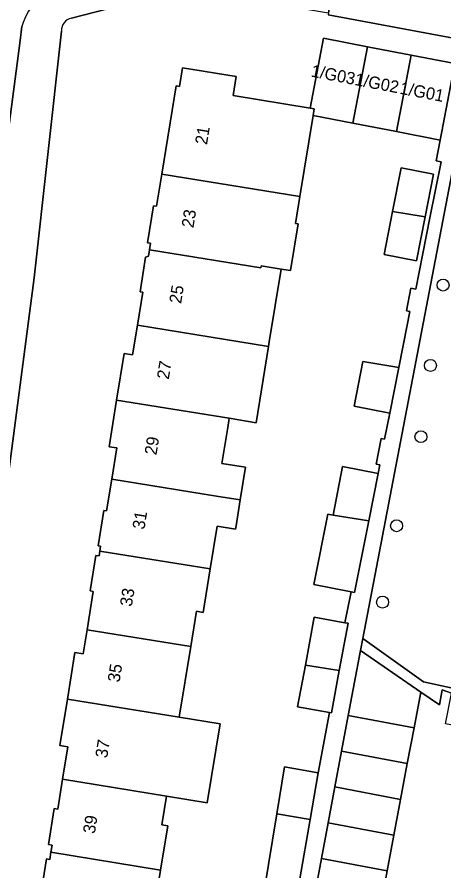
# Model space of a CAD drawing. Extents: x 161402 to 161933, y 381647 to 382315.
# Drawn here: x 161806.7 to 161841.7, y 381873.5 to 381943.5 of the extents above; entities that cross this region are included whole.
import ezdxf

# ---------------------------------------------------------------- set-up
doc = ezdxf.new("R2010")
doc.units = 0
for name, color, linetype in [('IMGEO_Boom', 7, 'Continuous'), ('IMGEO_Erf', 7, 'Continuous'), ('IMGEO_Muur', 7, 'Continuous'), ('IMGEO_Pand', 7, 'Continuous'), ('IMGEO_Pand_nummerreeks', 7, 'Continuous'), ('IMGEO_Parkeervlak_open', 7, 'Continuous'), ('IMGEO_Rijbaan_lokaal_open', 7, 'Continuous'), ('IMGEO_Voetpad_open', 7, 'Continuous')]:
    doc.layers.add(name, color=color, linetype=linetype)

msp = doc.modelspace()

# ---------------------------------------------------------------- linework, layer by layer
at = {"layer": 'IMGEO_Boom'}
for centre in [(161841.582, 381921.58), (161840.551, 381914.984), (161839.764, 381909.146), (161837.77, 381901.846), (161836.618, 381895.58)]:
    msp.add_circle(centre, 0.489, dxfattribs=at)
at = {"layer": 'IMGEO_Erf'}
for points in [[(161819.839, 381945.717), (161811.12, 381943.457)], [(161842.874, 381941.733), (161832.159, 381943.741)], [(161810.3, 381942.403), (161808.066, 381922.168), (161802.683, 381881.227), (161801.214, 381871.562)], [(161808.608, 381871.617), (161809.083, 381874.532), (161809.345, 381874.489), (161809.44, 381875.075), (161809.536, 381875.662), (161809.228, 381875.712), (161809.709, 381878.662), (161809.996, 381878.615), (161810.395, 381881.067), (161810.826, 381883.715), (161810.164, 381883.823), (161810.785, 381887.636), (161811.405, 381891.443), (161812.078, 381891.334), (161812.401, 381893.32), (161812.914, 381896.467), (161812.659, 381896.508), (161813.131, 381899.41), (161813.385, 381899.368), (161813.451, 381899.77), (161813.516, 381900.172), (161813.306, 381900.207), (161813.776, 381903.091), (161813.993, 381903.056), (161814.419, 381905.67), (161814.835, 381908.224), (161814.206, 381908.327), (161814.828, 381912.15), (161815.451, 381915.973), (161816.136, 381915.861), (161816.533, 381918.296), (161816.972, 381920.99), (161816.741, 381921.028), (161817.204, 381923.872), (161817.428, 381923.957), (161817.512, 381924.476), (161817.599, 381925.01), (161817.348, 381925.05), (161817.842, 381928.084), (161818.091, 381928.043), (161818.518, 381930.668), (161819.696, 381937.9), (161819.967, 381937.856), (161820.218, 381939.401), (161824.623, 381938.684), (161824.368, 381937.114), (161830.688, 381936.089), (161831.792, 381941.81), (161835.381, 381941.117), (161838.964, 381940.425), (161842.548, 381939.733)], [(161826.915, 381871.917), (161827.949, 381878.216), (161828.584, 381882.091), (161831.343, 381881.592), (161832.263, 381886.525), (161829.659, 381887.011), (161830.293, 381890.415), (161831.029, 381894.361), (161833.538, 381893.893), (161834.039, 381896.435), (161830.993, 381897.036), (161832.128, 381902.796), (161832.565, 381902.723), (161833.35, 381906.708), (161836.253, 381906.136), (161836.391, 381906.835), (161836.1, 381906.892), (161836.518, 381909.01), (161836.793, 381908.956), (161837.212, 381911.083), (161834.294, 381911.658), (161835.012, 381915.303), (161837.95, 381914.826), (161838.634, 381918.295), (161838.854, 381919.412), (161838.579, 381919.466), (161838.943, 381921.315), (161839.352, 381921.234), (161840.509, 381927.103), (161841.413, 381931.69), (161841.004, 381931.771), (161841.338, 381933.465), (161837.754, 381934.157), (161834.172, 381934.848), (161830.921, 381935.476), (161829.838, 381928.829), (161829.481, 381926.639), (161829.693, 381926.605), (161829.066, 381922.76), (161828.31, 381922.883), (161827.341, 381916.933), (161827.279, 381916.551), (161826.26, 381910.293), (161824.053, 381910.652), (161824.019, 381910.443), (161823.902, 381909.727), (161823.452, 381906.959), (161825.393, 381906.643), (161824.956, 381903.959), (161824.611, 381901.837), (161824.565, 381901.554), (161823.073, 381901.8), (161822.503, 381898.3), (161821.924, 381894.745), (161821.371, 381894.835), (161820.9, 381891.94), (161819.956, 381886.143), (161823.31, 381885.597), (161822.259, 381879.139), (161818.905, 381879.685), (161818.522, 381877.335), (161819.026, 381877.253), (161818.433, 381873.614), (161817.773, 381869.56)]]:
    msp.add_lwpolyline(points, dxfattribs=at)
msp.add_lwpolyline([(161837.436, 381927.602), (161838.141, 381931.182), (161840.785, 381930.66), (161840.111, 381927.168), (161839.414, 381923.558), (161836.743, 381924.084)], close=True, dxfattribs=at)
msp.add_arc((161811.338, 381942.441), 1.039, 102.11623, 182.11875, dxfattribs=at)
at = {"layer": 'IMGEO_Muur'}
msp.add_lwpolyline([(161842.271, 381888.132), (161842.348, 381888.535), (161839.967, 381889.053), (161835.006, 381892.594), (161834.817, 381891.606), (161839.754, 381888.208), (161841.29, 381887.172), (161841.509, 381888.382)], close=True, dxfattribs=at)
at = {"layer": 'IMGEO_Pand'}
for points in [[(161830.921, 381935.476), (161834.172, 381934.848), (161835.381, 381941.117), (161831.792, 381941.81), (161830.688, 381936.089), (161831.012, 381936.036)], [(161834.172, 381934.848), (161837.754, 381934.157), (161838.964, 381940.425), (161835.381, 381941.117)], [(161838.964, 381940.425), (161837.754, 381934.157), (161841.338, 381933.465), (161842.548, 381939.733)], [(161830.921, 381935.476), (161831.012, 381936.036), (161830.688, 381936.089), (161824.368, 381937.114), (161824.623, 381938.684), (161820.218, 381939.401), (161819.967, 381937.856), (161819.696, 381937.9), (161818.518, 381930.668), (161829.838, 381928.829)], [(161829.693, 381926.605), (161829.481, 381926.639), (161829.838, 381928.829), (161818.518, 381930.668), (161818.091, 381928.043), (161817.842, 381928.084), (161817.348, 381925.05), (161817.599, 381925.01), (161817.512, 381924.476), (161826.654, 381922.991), (161826.68, 381923.148), (161828.31, 381922.883), (161829.066, 381922.76)], [(161840.785, 381930.66), (161838.141, 381931.182), (161837.436, 381927.602), (161840.111, 381927.168)], [(161840.111, 381927.168), (161837.436, 381927.602), (161836.743, 381924.084), (161839.414, 381923.558)], [(161828.31, 381922.883), (161826.68, 381923.148), (161826.654, 381922.991), (161817.512, 381924.476), (161817.428, 381923.957), (161817.204, 381923.872), (161816.741, 381921.028), (161816.972, 381920.99), (161816.533, 381918.296), (161827.279, 381916.551), (161827.341, 381916.933)], [(161827.279, 381916.551), (161816.533, 381918.296), (161816.136, 381915.861), (161815.451, 381915.973), (161814.828, 381912.15), (161824.053, 381910.652), (161826.26, 381910.293)], [(161837.95, 381914.826), (161835.012, 381915.303), (161834.294, 381911.658), (161837.212, 381911.083)], [(161824.053, 381910.652), (161814.828, 381912.15), (161814.206, 381908.327), (161814.835, 381908.224), (161814.419, 381905.67), (161823.015, 381904.274), (161824.956, 381903.959), (161825.393, 381906.643), (161823.452, 381906.959), (161823.902, 381909.727), (161824.019, 381910.443)], [(161836.253, 381906.136), (161833.35, 381906.708), (161832.565, 381902.723), (161835.487, 381902.249)], [(161824.956, 381903.959), (161823.015, 381904.274), (161814.419, 381905.67), (161813.993, 381903.056), (161813.776, 381903.091), (161813.306, 381900.207), (161813.516, 381900.172), (161813.451, 381899.77), (161822.503, 381898.3), (161823.073, 381901.8), (161824.565, 381901.554), (161824.611, 381901.837)], [(161835.487, 381902.249), (161832.565, 381902.723), (161832.128, 381902.796), (161830.993, 381897.036), (161834.039, 381896.435), (161834.33, 381896.378)], [(161812.401, 381893.32), (161820.9, 381891.94), (161821.371, 381894.835), (161821.924, 381894.745), (161822.503, 381898.3), (161813.451, 381899.77), (161813.385, 381899.368), (161813.131, 381899.41), (161812.659, 381896.508), (161812.914, 381896.467)], [(161833.795, 381893.845), (161833.538, 381893.893), (161831.029, 381894.361), (161830.293, 381890.415), (161833.071, 381889.964)], [(161810.785, 381887.636), (161819.956, 381886.143), (161820.9, 381891.94), (161812.401, 381893.32), (161812.078, 381891.334), (161811.405, 381891.443)], [(161839.201, 381885.271), (161839.754, 381888.208), (161834.817, 381891.606), (161833.816, 381886.284)], [(161833.071, 381889.964), (161830.293, 381890.415), (161829.659, 381887.011), (161832.263, 381886.525), (161832.425, 381886.495)], [(161810.785, 381887.636), (161810.164, 381883.823), (161810.826, 381883.715), (161810.395, 381881.067), (161818.905, 381879.685), (161822.259, 381879.139), (161823.31, 381885.597), (161819.956, 381886.143)], [(161839.201, 381885.271), (161833.816, 381886.284), (161833.265, 381883.355), (161838.65, 381882.342)], [(161833.265, 381883.355), (161832.714, 381880.427), (161838.099, 381879.413), (161838.65, 381882.342)], [(161830.679, 381877.773), (161831.343, 381881.592), (161828.584, 381882.091), (161827.949, 381878.216)], [(161810.395, 381881.067), (161809.996, 381878.615), (161809.709, 381878.662), (161809.228, 381875.712), (161809.536, 381875.662), (161809.44, 381875.075), (161818.433, 381873.614), (161819.026, 381877.253), (161818.522, 381877.335), (161818.905, 381879.685)], [(161838.099, 381879.413), (161832.714, 381880.427), (161832.162, 381877.498), (161837.548, 381876.485)], [(161830.679, 381877.773), (161827.949, 381878.216), (161826.915, 381871.917), (161829.372, 381871.479), (161829.578, 381871.442), (161829.832, 381872.901)], [(161837.548, 381876.485), (161832.162, 381877.498), (161831.611, 381874.57), (161836.997, 381873.556)], [(161818.433, 381873.614), (161809.44, 381875.075), (161809.345, 381874.489), (161809.083, 381874.532), (161808.608, 381871.617), (161808.866, 381871.576), (161808.383, 381868.61), (161816.91, 381867.225), (161817.303, 381869.637), (161817.773, 381869.56)], [(161831.06, 381871.641), (161836.446, 381870.628), (161836.997, 381873.556), (161831.611, 381874.57)]]:
    msp.add_lwpolyline(points, close=True, dxfattribs=at)
at = {"layer": 'IMGEO_Parkeervlak_open'}
msp.add_lwpolyline([(161857.717, 381922.54), (161857.498, 381922.591), (161851.702, 381923.695), (161851.911, 381924.831), (161854.619, 381939.456), (161854.463, 381939.508), (161852.77, 381930.725), (161842.669, 381932.702), (161835.006, 381892.594), (161839.967, 381889.053), (161842.348, 381888.535), (161845.156, 381887.993), (161847.965, 381887.452), (161850.773, 381886.91), (161850.925, 381886.881)], close=True, dxfattribs=at)
msp.add_lwpolyline([(161853.748, 381871.965), (161855.839, 381882.938), (161853.03, 381883.473), (161850.22, 381884.009), (161847.411, 381884.544), (161844.601, 381885.08), (161841.792, 381885.615), (161842.264, 381888.093), (161842.271, 381888.132), (161841.509, 381888.382), (161841.29, 381887.172), (161839.754, 381888.208), (161839.201, 381885.271), (161838.65, 381882.342), (161838.099, 381879.413), (161837.548, 381876.485), (161836.997, 381873.556), (161836.446, 381870.628)], dxfattribs=at)
at = {"layer": 'IMGEO_Rijbaan_lokaal_open'}
for points in [[(161806.923, 381941.638), (161807.058, 381942.789)], [(161798.445, 381939.863), (161798.081, 381936.527), (161797.961, 381935.28), (161797.368, 381930.233), (161796.239, 381920.546), (161795.921, 381917.91), (161803.877, 381917.126), (161804.496, 381922.134), (161805.889, 381933.665), (161806.923, 381941.638)]]:
    msp.add_lwpolyline(points, dxfattribs=at)
msp.add_arc((161811.844, 381941.437), 4.974, 101.76786, 164.22488, dxfattribs=at)
at = {"layer": 'IMGEO_Voetpad_open'}
for points in [[(161811.12, 381943.457), (161819.839, 381945.717), (161821.03, 381945.795), (161832.192, 381943.9), (161832.624, 381946.415), (161821.896, 381948.301)], [(161807.058, 381942.789), (161806.923, 381941.638), (161805.889, 381933.665), (161804.496, 381922.134), (161803.877, 381917.126), (161803.538, 381914.387), (161803.118, 381910.861), (161801.89, 381901.53), (161801.051, 381895.224), (161800.123, 381888.098), (161798.914, 381879.502), (161797.756, 381871.795), (161795.424, 381857.71), (161795.166, 381856.272), (161794.937, 381855.018), (161793.286, 381846.409), (161793.776, 381846.311), (161791.404, 381834.353), (161790.913, 381834.452), (161789.643, 381828.457)], [(161778.317, 381767.408), (161778.698, 381768.78), (161781.039, 381777.203), (161788.629, 381808.145), (161791.311, 381819.878), (161794.918, 381837.231), (161795.748, 381841.221), (161796.717, 381845.885), (161801.214, 381871.562), (161802.683, 381881.227), (161808.066, 381922.168), (161810.3, 381942.403)], [(161842.548, 381939.733), (161841.338, 381933.465), (161841.004, 381931.771), (161841.413, 381931.69), (161840.509, 381927.103), (161839.352, 381921.234), (161838.943, 381921.315), (161838.579, 381919.466), (161838.854, 381919.412), (161838.634, 381918.295), (161837.95, 381914.826), (161837.212, 381911.083), (161836.793, 381908.956), (161836.518, 381909.01), (161836.1, 381906.892), (161836.391, 381906.835), (161836.253, 381906.136), (161835.487, 381902.249), (161834.33, 381896.378), (161834.039, 381896.435), (161833.538, 381893.893), (161833.795, 381893.845), (161833.071, 381889.964), (161832.425, 381886.495), (161832.263, 381886.525), (161831.343, 381881.592), (161830.679, 381877.773), (161829.832, 381872.901)], [(161831.06, 381871.641), (161831.611, 381874.57), (161832.162, 381877.498), (161832.714, 381880.427), (161833.265, 381883.355), (161833.816, 381886.284), (161834.817, 381891.606), (161835.006, 381892.594), (161842.669, 381932.702)]]:
    msp.add_lwpolyline(points, dxfattribs=at)
msp.add_lwpolyline([(161840.719, 381944.921), (161832.624, 381946.415), (161832.192, 381943.9), (161832.159, 381943.741), (161842.874, 381941.733), (161843.358, 381944.434)], close=True, dxfattribs=at)
for centre, radius, start, end in [((161811.844, 381941.437), 4.974, 101.76786, 164.22488), ((161811.338, 381942.441), 1.039, 102.11623, 182.11875)]:
    msp.add_arc(centre, radius, start, end, dxfattribs=at)

# ---------------------------------------------------------------- texts
at = {"layer": 'IMGEO_Pand_nummerreeks'}
for s, rotation, p in [('1/G03', 349.07062, (161830.699, 381938.68)), ('1/G02', 349.07062, (161834.279, 381937.989)), ('1/G01', 349.07062, (161837.977, 381937.275)), ('21', 80.75178, (161822.228, 381933.039)), ('23', 80.7584, (161821.118, 381926.22)), ('25', 80.7584, (161820.107, 381920.011)), ('27', 80.7584, (161819.097, 381913.801)), ('29', 80.7584, (161818.087, 381907.592)), ('31', 80.7584, (161817.096, 381901.495)), ('33', 80.75986, (161816.067, 381895.173)), ('35', 80.75986, (161815.057, 381888.964)), ('37', 80.75986, (161814.046, 381882.754)), ('39', 80.75986, (161813.036, 381876.545))]:
    msp.add_text(s, height=1, rotation=rotation, dxfattribs=at).set_placement(p)

doc.saveas('drawing.dxf')
